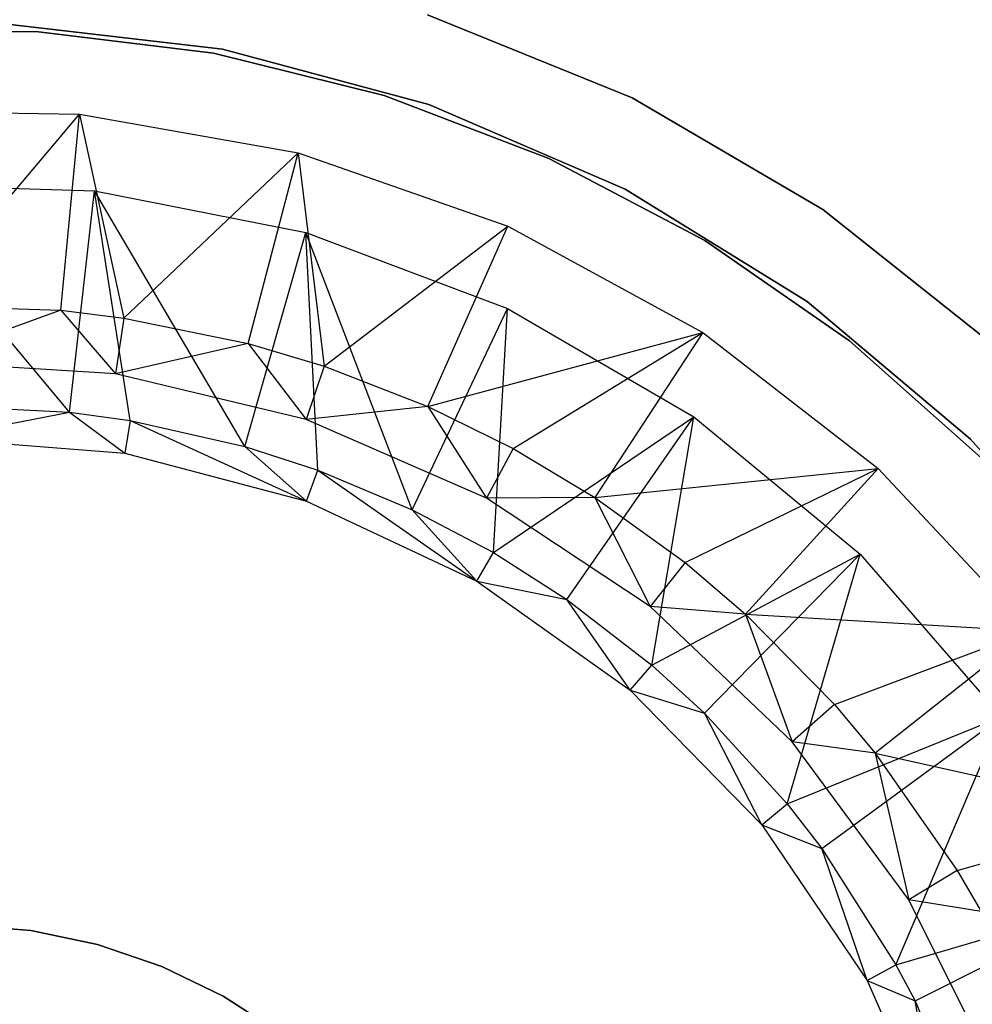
# Model space of a CAD drawing. Extents: x -189 to 189, y -189 to 189.
# Tile 257 of 338: x 1 to 18, y 9 to 26. Entities that reach past the tile are written whole.
import ezdxf

# ---------------------------------------------------------------- set-up
doc = ezdxf.new("R2010")
doc.units = 0
doc.header["$LTSCALE"] = 25.4
doc.layers.get('0').update_dxf_attribs({"linetype": 'CONTINUOUS'})

# ---------------------------------------------------------------- blocks, each defined once
blk = doc.blocks.new('NL2500012474_STL')
at = {"color": 0}
for p, q in [((203.46, 24.668, 1717), (199.825, 26.145, 1717)), ((199.825, 26.145, 1641), (203.46, 24.668, 1641)), ((203.46, 24.668, 1717), (199.825, 26.145, 1717)), ((199.825, 26.145, 1641), (203.46, 24.668, 1641)), ((192.414, 25.971, 1717), (196.185, 25.534, 1717)), ((196.185, 25.534, 1641), (192.414, 25.971, 1641)), ((196.185, 25.534, 1641), (192.414, 25.971, 1641)), ((192.414, 25.971, 1717), (196.185, 25.534, 1717)), ((192.919, 25.844, 1644), (189.791, 25.849, 1644)), ((189.791, 25.849, 1643), (192.919, 25.844, 1643)), ((192.919, 25.844, 1644), (189.791, 25.849, 1644)), ((189.791, 25.849, 1643), (192.919, 25.844, 1643)), ((196.023, 25.463, 1644), (192.919, 25.844, 1644)), ((192.919, 25.844, 1643), (196.023, 25.463, 1643)), ((192.919, 25.844, 1644), (192.919, 25.844, 1643)), ((196.023, 25.463, 1644), (192.919, 25.844, 1644)), ((192.919, 25.844, 1643), (196.023, 25.463, 1643)), ((192.919, 25.844, 1644), (192.919, 25.844, 1643)), ((196.185, 25.534, 1717), (199.852, 24.553, 1717)), ((199.852, 24.553, 1641), (196.185, 25.534, 1641)), ((196.185, 25.534, 1641), (196.185, 25.534, 1717)), ((196.185, 25.534, 1641), (196.185, 25.534, 1717)), ((199.852, 24.553, 1641), (196.185, 25.534, 1641)), ((196.185, 25.534, 1717), (199.852, 24.553, 1717)), ((199.059, 24.71, 1644), (196.023, 25.463, 1644)), ((196.023, 25.463, 1643), (199.059, 24.71, 1643)), ((196.023, 25.463, 1644), (196.023, 25.463, 1643)), ((199.059, 24.71, 1644), (196.023, 25.463, 1644)), ((196.023, 25.463, 1643), (199.059, 24.71, 1643)), ((196.023, 25.463, 1644), (196.023, 25.463, 1643)), ((201.982, 23.596, 1644), (199.059, 24.71, 1644)), ((199.059, 24.71, 1643), (201.982, 23.596, 1643)), ((199.059, 24.71, 1644), (199.059, 24.71, 1643)), ((201.982, 23.596, 1644), (199.059, 24.71, 1644)), ((199.059, 24.71, 1643), (201.982, 23.596, 1643)), ((199.059, 24.71, 1644), (199.059, 24.71, 1643)), ((206.848, 22.689, 1717), (203.46, 24.668, 1717)), ((203.46, 24.668, 1641), (206.848, 22.689, 1641)), ((203.46, 24.668, 1717), (203.46, 24.668, 1641)), ((206.848, 22.689, 1717), (203.46, 24.668, 1717)), ((203.46, 24.668, 1641), (206.848, 22.689, 1641)), ((203.46, 24.668, 1717), (203.46, 24.668, 1641)), ((199.852, 24.553, 1717), (203.337, 23.049, 1717)), ((203.337, 23.049, 1641), (199.852, 24.553, 1641)), ((199.852, 24.553, 1641), (199.852, 24.553, 1717)), ((199.852, 24.553, 1641), (199.852, 24.553, 1717)), ((203.337, 23.049, 1641), (199.852, 24.553, 1641)), ((199.852, 24.553, 1717), (203.337, 23.049, 1717)), ((189.704, 24.441, 179), (193.647, 24.383, 179)), ((189.704, 24.441, 179), (193.647, 24.383, 179)), ((190.78, 20.987, 182.5), (193.647, 24.383, 179)), ((190.78, 20.987, 182.5), (193.647, 24.383, 179)), ((193.314, 20.899, 182.5), (193.647, 24.383, 179)), ((193.314, 20.899, 182.5), (193.647, 24.383, 179)), ((193.647, 24.383, 179), (197.529, 23.693, 179)), ((193.647, 24.383, 179), (194.433, 20.761, 182.5)), ((193.647, 24.383, 179), (197.529, 23.693, 179)), ((193.647, 24.383, 179), (194.433, 20.761, 182.5)), ((194.433, 20.761, 182.5), (197.529, 23.693, 179)), ((194.433, 20.761, 182.5), (197.529, 23.693, 179)), ((196.642, 20.308, 182.5), (197.529, 23.693, 179)), ((196.642, 20.308, 182.5), (197.529, 23.693, 179)), ((197.529, 23.693, 179), (201.25, 22.39, 179)), ((197.529, 23.693, 179), (197.992, 19.905, 182.5)), ((197.529, 23.693, 179), (201.25, 22.39, 179)), ((197.529, 23.693, 179), (197.992, 19.905, 182.5)), ((204.749, 22.139, 1644), (201.982, 23.596, 1644)), ((201.982, 23.596, 1643), (204.749, 22.139, 1643)), ((201.982, 23.596, 1644), (201.982, 23.596, 1643)), ((204.749, 22.139, 1644), (201.982, 23.596, 1644)), ((201.982, 23.596, 1643), (204.749, 22.139, 1643)), ((201.982, 23.596, 1644), (201.982, 23.596, 1643)), ((193.469, 19.092, 181.452), (190.086, 23.133, 177.5)), ((190.086, 23.133, 177.5), (193.911, 23.02, 177.5)), ((193.469, 19.092, 181.452), (190.086, 23.133, 177.5)), ((190.086, 23.133, 177.5), (193.911, 23.02, 177.5)), ((193.469, 19.092, 181.452), (193.911, 23.02, 177.5)), ((193.469, 19.092, 181.452), (193.911, 23.02, 177.5)), ((196.583, 18.478, 181.452), (193.911, 23.02, 177.5)), ((193.911, 23.02, 177.5), (197.666, 22.279, 177.5)), ((194.548, 18.94, 181.452), (193.911, 23.02, 177.5)), ((196.583, 18.478, 181.452), (193.911, 23.02, 177.5)), ((194.548, 18.94, 181.452), (193.911, 23.02, 177.5)), ((193.911, 23.02, 177.5), (197.666, 22.279, 177.5)), ((203.337, 23.049, 1717), (206.565, 21.053, 1717)), ((206.565, 21.053, 1641), (203.337, 23.049, 1641)), ((203.337, 23.049, 1641), (203.337, 23.049, 1717)), ((203.337, 23.049, 1641), (203.337, 23.049, 1717)), ((206.565, 21.053, 1641), (203.337, 23.049, 1641)), ((203.337, 23.049, 1717), (206.565, 21.053, 1717)), ((209.919, 20.247, 1717), (206.848, 22.689, 1717)), ((206.848, 22.689, 1641), (209.919, 20.247, 1641)), ((206.848, 22.689, 1717), (206.848, 22.689, 1641)), ((209.919, 20.247, 1717), (206.848, 22.689, 1717)), ((206.848, 22.689, 1641), (209.919, 20.247, 1641)), ((206.848, 22.689, 1717), (206.848, 22.689, 1641)), ((197.992, 19.905, 182.5), (201.25, 22.39, 179)), ((197.992, 19.905, 182.5), (201.25, 22.39, 179)), ((199.831, 19.191, 182.5), (201.25, 22.39, 179)), ((199.831, 19.191, 182.5), (201.25, 22.39, 179)), ((201.25, 22.39, 179), (204.714, 20.507, 179)), ((201.25, 22.39, 179), (204.714, 20.507, 179)), ((196.583, 18.478, 181.452), (197.666, 22.279, 177.5)), ((196.583, 18.478, 181.452), (197.666, 22.279, 177.5)), ((199.554, 17.359, 181.452), (197.666, 22.279, 177.5)), ((197.666, 22.279, 177.5), (201.247, 20.93, 177.5)), ((197.879, 18.058, 181.452), (197.666, 22.279, 177.5)), ((199.554, 17.359, 181.452), (197.666, 22.279, 177.5)), ((197.879, 18.058, 181.452), (197.666, 22.279, 177.5)), ((197.666, 22.279, 177.5), (201.247, 20.93, 177.5)), ((207.32, 20.358, 1644), (204.749, 22.139, 1644)), ((204.749, 22.139, 1643), (207.32, 20.358, 1643)), ((204.749, 22.139, 1644), (204.749, 22.139, 1643)), ((207.32, 20.358, 1644), (204.749, 22.139, 1644)), ((204.749, 22.139, 1643), (207.32, 20.358, 1643)), ((204.749, 22.139, 1644), (204.749, 22.139, 1643)), ((190.78, 20.987, 182.5), (193.314, 20.899, 182.5)), ((190.78, 20.987, 182.5), (193.314, 20.899, 182.5)), ((206.565, 21.053, 1717), (209.469, 18.608, 1717)), ((209.469, 18.608, 1641), (206.565, 21.053, 1641)), ((206.565, 21.053, 1641), (206.565, 21.053, 1717)), ((206.565, 21.053, 1641), (206.565, 21.053, 1717)), ((209.469, 18.608, 1641), (206.565, 21.053, 1641)), ((206.565, 21.053, 1717), (209.469, 18.608, 1717)), ((193.314, 20.899, 182.5), (190.805, 19.987, 186)), ((193.314, 20.899, 182.5), (190.805, 19.987, 186)), ((193.314, 20.899, 182.5), (194.433, 20.761, 182.5)), ((193.314, 20.899, 182.5), (194.433, 20.761, 182.5)), ((193.314, 20.899, 182.5), (194.285, 19.772, 186)), ((193.314, 20.899, 182.5), (194.285, 19.772, 186)), ((199.554, 17.359, 181.452), (201.247, 20.93, 177.5)), ((199.554, 17.359, 181.452), (201.247, 20.93, 177.5)), ((200.999, 16.597, 181.452), (201.247, 20.93, 177.5)), ((200.999, 16.597, 181.452), (201.247, 20.93, 177.5)), ((201.247, 20.93, 177.5), (204.558, 19.01, 177.5)), ((201.247, 20.93, 177.5), (204.558, 19.01, 177.5)), ((194.433, 20.761, 182.5), (194.285, 19.772, 186)), ((194.433, 20.761, 182.5), (194.285, 19.772, 186)), ((194.433, 20.761, 182.5), (196.642, 20.308, 182.5)), ((194.433, 20.761, 182.5), (196.642, 20.308, 182.5)), ((199.831, 19.191, 182.5), (204.714, 20.507, 179)), ((199.831, 19.191, 182.5), (204.714, 20.507, 179)), ((201.348, 18.443, 182.5), (204.714, 20.507, 179)), ((201.348, 18.443, 182.5), (204.714, 20.507, 179)), ((204.714, 20.507, 179), (202.8, 17.576, 182.5)), ((204.714, 20.507, 179), (202.8, 17.576, 182.5)), ((204.714, 20.507, 179), (207.831, 18.092, 179)), ((204.714, 20.507, 179), (207.831, 18.092, 179)), ((196.642, 20.308, 182.5), (194.285, 19.772, 186)), ((196.642, 20.308, 182.5), (194.285, 19.772, 186)), ((196.642, 20.308, 182.5), (197.992, 19.905, 182.5)), ((196.642, 20.308, 182.5), (197.992, 19.905, 182.5)), ((196.642, 20.308, 182.5), (197.674, 18.957, 186)), ((196.642, 20.308, 182.5), (197.674, 18.957, 186)), ((209.658, 18.281, 1644), (207.32, 20.358, 1644)), ((207.32, 20.358, 1643), (209.658, 18.281, 1643)), ((207.32, 20.358, 1644), (207.32, 20.358, 1643)), ((209.658, 18.281, 1644), (207.32, 20.358, 1644)), ((207.32, 20.358, 1643), (209.658, 18.281, 1643)), ((207.32, 20.358, 1644), (207.32, 20.358, 1643)), ((194.285, 19.772, 186), (190.805, 19.987, 186)), ((194.285, 19.772, 186), (190.805, 19.987, 186)), ((197.674, 18.957, 186), (194.285, 19.772, 186)), ((197.674, 18.957, 186), (194.285, 19.772, 186)), ((197.992, 19.905, 182.5), (197.674, 18.957, 186)), ((197.992, 19.905, 182.5), (197.674, 18.957, 186)), ((197.992, 19.905, 182.5), (199.831, 19.191, 182.5)), ((197.992, 19.905, 182.5), (199.831, 19.191, 182.5)), ((191.113, 19.212, 181.452), (193.469, 19.092, 181.452)), ((191.113, 19.212, 181.452), (193.469, 19.092, 181.452)), ((191.119, 18.627, 183.5), (193.469, 19.092, 181.452)), ((191.119, 18.627, 183.5), (193.469, 19.092, 181.452)), ((193.469, 19.092, 181.452), (194.449, 18.363, 183.5)), ((193.469, 19.092, 181.452), (194.449, 18.363, 183.5)), ((193.469, 19.092, 181.452), (194.548, 18.94, 181.452)), ((193.469, 19.092, 181.452), (194.548, 18.94, 181.452)), ((199.831, 19.191, 182.5), (197.674, 18.957, 186)), ((199.831, 19.191, 182.5), (197.674, 18.957, 186)), ((199.831, 19.191, 182.5), (201.348, 18.443, 182.5)), ((199.831, 19.191, 182.5), (201.348, 18.443, 182.5)), ((199.831, 19.191, 182.5), (200.871, 17.565, 186)), ((199.831, 19.191, 182.5), (200.871, 17.565, 186)), ((194.548, 18.94, 181.452), (194.449, 18.363, 183.5)), ((194.548, 18.94, 181.452), (194.449, 18.363, 183.5)), ((194.548, 18.94, 181.452), (197.679, 17.509, 183.5)), ((194.548, 18.94, 181.452), (197.679, 17.509, 183.5)), ((194.548, 18.94, 181.452), (196.583, 18.478, 181.452)), ((194.548, 18.94, 181.452), (196.583, 18.478, 181.452)), ((200.871, 17.565, 186), (197.674, 18.957, 186)), ((200.871, 17.565, 186), (197.674, 18.957, 186)), ((200.999, 16.597, 181.452), (204.558, 19.01, 177.5)), ((200.999, 16.597, 181.452), (204.558, 19.01, 177.5)), ((202.299, 15.766, 181.452), (204.558, 19.01, 177.5)), ((202.299, 15.766, 181.452), (204.558, 19.01, 177.5)), ((203.808, 14.601, 181.452), (204.558, 19.01, 177.5)), ((203.808, 14.601, 181.452), (204.558, 19.01, 177.5)), ((204.558, 19.01, 177.5), (207.507, 16.571, 177.5)), ((204.558, 19.01, 177.5), (207.507, 16.571, 177.5)), ((191.119, 18.627, 183.5), (194.449, 18.363, 183.5)), ((191.119, 18.627, 183.5), (194.449, 18.363, 183.5)), ((209.469, 18.608, 1717), (211.986, 15.767, 1717)), ((211.986, 15.767, 1641), (209.469, 18.608, 1641)), ((209.469, 18.608, 1641), (209.469, 18.608, 1717)), ((209.469, 18.608, 1641), (209.469, 18.608, 1717)), ((211.986, 15.767, 1641), (209.469, 18.608, 1641)), ((209.469, 18.608, 1717), (211.986, 15.767, 1717)), ((194.449, 18.363, 183.5), (197.679, 17.509, 183.5)), ((194.449, 18.363, 183.5), (197.679, 17.509, 183.5)), ((196.583, 18.478, 181.452), (197.679, 17.509, 183.5)), ((196.583, 18.478, 181.452), (197.679, 17.509, 183.5)), ((196.583, 18.478, 181.452), (197.879, 18.058, 181.452)), ((196.583, 18.478, 181.452), (197.879, 18.058, 181.452)), ((201.348, 18.443, 182.5), (200.871, 17.565, 186)), ((201.348, 18.443, 182.5), (200.871, 17.565, 186)), ((201.348, 18.443, 182.5), (202.8, 17.576, 182.5)), ((201.348, 18.443, 182.5), (202.8, 17.576, 182.5)), ((197.679, 17.509, 183.5), (197.879, 18.058, 181.452)), ((197.679, 17.509, 183.5), (197.879, 18.058, 181.452)), ((197.879, 18.058, 181.452), (200.704, 16.091, 183.5)), ((197.879, 18.058, 181.452), (200.704, 16.091, 183.5)), ((197.879, 18.058, 181.452), (199.554, 17.359, 181.452)), ((197.879, 18.058, 181.452), (199.554, 17.359, 181.452)), ((202.8, 17.576, 182.5), (207.831, 18.092, 179)), ((202.8, 17.576, 182.5), (207.831, 18.092, 179)), ((204.4, 16.421, 182.5), (207.831, 18.092, 179)), ((204.4, 16.421, 182.5), (207.831, 18.092, 179)), ((205.472, 15.506, 182.5), (207.831, 18.092, 179)), ((205.472, 15.506, 182.5), (207.831, 18.092, 179)), ((207.831, 18.092, 179), (210.52, 15.209, 179)), ((207.831, 18.092, 179), (210.52, 15.209, 179)), ((197.679, 17.509, 183.5), (200.704, 16.091, 183.5)), ((197.679, 17.509, 183.5), (200.704, 16.091, 183.5)), ((202.8, 17.576, 182.5), (200.871, 17.565, 186)), ((202.8, 17.576, 182.5), (200.871, 17.565, 186)), ((203.777, 15.639, 186), (200.871, 17.565, 186)), ((203.777, 15.639, 186), (200.871, 17.565, 186)), ((202.8, 17.576, 182.5), (204.4, 16.421, 182.5)), ((202.8, 17.576, 182.5), (204.4, 16.421, 182.5)), ((202.8, 17.576, 182.5), (203.777, 15.639, 186)), ((202.8, 17.576, 182.5), (203.777, 15.639, 186)), ((199.554, 17.359, 181.452), (200.704, 16.091, 183.5)), ((199.554, 17.359, 181.452), (200.704, 16.091, 183.5)), ((199.554, 17.359, 181.452), (200.999, 16.597, 181.452)), ((199.554, 17.359, 181.452), (200.999, 16.597, 181.452)), ((200.704, 16.091, 183.5), (200.999, 16.597, 181.452)), ((200.704, 16.091, 183.5), (200.999, 16.597, 181.452)), ((200.999, 16.597, 181.452), (202.299, 15.766, 181.452)), ((200.999, 16.597, 181.452), (202.299, 15.766, 181.452)), ((203.808, 14.601, 181.452), (207.507, 16.571, 177.5)), ((203.808, 14.601, 181.452), (207.507, 16.571, 177.5)), ((204.746, 13.744, 181.452), (207.507, 16.571, 177.5)), ((204.746, 13.744, 181.452), (207.507, 16.571, 177.5)), ((206.215, 12.136, 181.452), (207.507, 16.571, 177.5)), ((206.215, 12.136, 181.452), (207.507, 16.571, 177.5)), ((207.507, 16.571, 177.5), (210.015, 13.68, 177.5)), ((207.507, 16.571, 177.5), (210.015, 13.68, 177.5)), ((204.4, 16.421, 182.5), (203.777, 15.639, 186)), ((204.4, 16.421, 182.5), (203.777, 15.639, 186)), ((204.4, 16.421, 182.5), (205.472, 15.506, 182.5)), ((204.4, 16.421, 182.5), (205.472, 15.506, 182.5)), ((200.704, 16.091, 183.5), (203.427, 14.156, 183.5)), ((200.704, 16.091, 183.5), (203.427, 14.156, 183.5)), ((200.704, 16.091, 183.5), (202.299, 15.766, 181.452)), ((200.704, 16.091, 183.5), (202.299, 15.766, 181.452)), ((203.427, 14.156, 183.5), (202.299, 15.766, 181.452)), ((202.299, 15.766, 181.452), (203.808, 14.601, 181.452)), ((203.427, 14.156, 183.5), (202.299, 15.766, 181.452)), ((202.299, 15.766, 181.452), (203.808, 14.601, 181.452)), ((206.304, 13.238, 186), (203.777, 15.639, 186)), ((205.472, 15.506, 182.5), (203.777, 15.639, 186)), ((206.304, 13.238, 186), (203.777, 15.639, 186)), ((205.472, 15.506, 182.5), (203.777, 15.639, 186)), ((205.472, 15.506, 182.5), (210.52, 15.209, 179)), ((205.472, 15.506, 182.5), (210.52, 15.209, 179)), ((205.472, 15.506, 182.5), (207.053, 13.9, 182.5)), ((205.472, 15.506, 182.5), (207.053, 13.9, 182.5)), ((205.472, 15.506, 182.5), (206.304, 13.238, 186)), ((205.472, 15.506, 182.5), (206.304, 13.238, 186)), ((207.053, 13.9, 182.5), (210.52, 15.209, 179)), ((207.053, 13.9, 182.5), (210.52, 15.209, 179)), ((210.52, 15.209, 179), (207.777, 13.035, 182.5)), ((210.52, 15.209, 179), (207.777, 13.035, 182.5)), ((203.427, 14.156, 183.5), (203.808, 14.601, 181.452)), ((203.427, 14.156, 183.5), (203.808, 14.601, 181.452)), ((203.808, 14.601, 181.452), (204.746, 13.744, 181.452)), ((203.808, 14.601, 181.452), (204.746, 13.744, 181.452)), ((203.427, 14.156, 183.5), (205.762, 11.766, 183.5)), ((203.427, 14.156, 183.5), (205.762, 11.766, 183.5)), ((203.427, 14.156, 183.5), (204.746, 13.744, 181.452)), ((203.427, 14.156, 183.5), (204.746, 13.744, 181.452)), ((207.053, 13.9, 182.5), (206.304, 13.238, 186)), ((207.053, 13.9, 182.5), (206.304, 13.238, 186)), ((207.053, 13.9, 182.5), (207.777, 13.035, 182.5)), ((207.053, 13.9, 182.5), (207.777, 13.035, 182.5)), ((205.762, 11.766, 183.5), (204.746, 13.744, 181.452)), ((204.746, 13.744, 181.452), (206.215, 12.136, 181.452)), ((205.762, 11.766, 183.5), (204.746, 13.744, 181.452)), ((204.746, 13.744, 181.452), (206.215, 12.136, 181.452)), ((206.215, 12.136, 181.452), (210.015, 13.68, 177.5)), ((206.215, 12.136, 181.452), (210.015, 13.68, 177.5)), ((206.826, 11.346, 181.452), (210.015, 13.68, 177.5)), ((206.826, 11.346, 181.452), (210.015, 13.68, 177.5)), ((208.144, 9.281, 181.452), (210.015, 13.68, 177.5)), ((208.144, 9.281, 181.452), (210.015, 13.68, 177.5)), ((208.376, 10.434, 186), (206.304, 13.238, 186)), ((207.777, 13.035, 182.5), (206.304, 13.238, 186)), ((208.376, 10.434, 186), (206.304, 13.238, 186)), ((207.777, 13.035, 182.5), (206.304, 13.238, 186)), ((207.777, 13.035, 182.5), (212.712, 11.931, 179)), ((207.777, 13.035, 182.5), (209.229, 10.956, 182.5)), ((207.777, 13.035, 182.5), (212.712, 11.931, 179)), ((207.777, 13.035, 182.5), (209.229, 10.956, 182.5)), ((207.777, 13.035, 182.5), (208.376, 10.434, 186)), ((207.777, 13.035, 182.5), (208.376, 10.434, 186)), ((205.762, 11.766, 183.5), (206.215, 12.136, 181.452)), ((205.762, 11.766, 183.5), (206.215, 12.136, 181.452)), ((206.215, 12.136, 181.452), (206.826, 11.346, 181.452)), ((206.215, 12.136, 181.452), (206.826, 11.346, 181.452)), ((209.229, 10.956, 182.5), (212.712, 11.931, 179)), ((209.229, 10.956, 182.5), (212.712, 11.931, 179)), ((205.762, 11.766, 183.5), (207.632, 8.998, 183.5)), ((205.762, 11.766, 183.5), (207.632, 8.998, 183.5)), ((205.762, 11.766, 183.5), (206.826, 11.346, 181.452)), ((205.762, 11.766, 183.5), (206.826, 11.346, 181.452)), ((207.632, 8.998, 183.5), (206.826, 11.346, 181.452)), ((206.826, 11.346, 181.452), (208.144, 9.281, 181.452)), ((207.632, 8.998, 183.5), (206.826, 11.346, 181.452)), ((206.826, 11.346, 181.452), (208.144, 9.281, 181.452)), ((209.229, 10.956, 182.5), (208.376, 10.434, 186)), ((209.229, 10.956, 182.5), (208.376, 10.434, 186)), ((209.229, 10.956, 182.5), (209.656, 10.226, 182.5)), ((209.229, 10.956, 182.5), (209.656, 10.226, 182.5)), ((208.144, 9.281, 181.452), (212.013, 10.416, 177.5)), ((208.144, 9.281, 181.452), (212.013, 10.416, 177.5)), ((209.93, 7.313, 186), (208.376, 10.434, 186)), ((209.656, 10.226, 182.5), (208.376, 10.434, 186)), ((209.93, 7.313, 186), (208.376, 10.434, 186)), ((209.656, 10.226, 182.5), (208.376, 10.434, 186)), ((208.483, 8.638, 181.452), (212.013, 10.416, 177.5)), ((208.483, 8.638, 181.452), (212.013, 10.416, 177.5)), ((191.58, 9.99, 185), (192.783, 9.886, 185)), ((192.783, 9.886, 186), (191.58, 9.99, 186)), ((191.58, 9.99, 185), (192.783, 9.886, 185)), ((192.783, 9.886, 186), (191.58, 9.99, 186)), ((192.783, 9.886, 185), (193.965, 9.637, 185)), ((193.965, 9.637, 186), (192.783, 9.886, 186)), ((192.783, 9.886, 185), (193.965, 9.637, 185)), ((192.783, 9.886, 185), (192.783, 9.886, 186)), ((193.965, 9.637, 186), (192.783, 9.886, 186)), ((192.783, 9.886, 185), (192.783, 9.886, 186)), ((193.965, 9.637, 185), (195.108, 9.248, 185)), ((195.108, 9.248, 186), (193.965, 9.637, 186)), ((193.965, 9.637, 185), (195.108, 9.248, 185)), ((193.965, 9.637, 185), (193.965, 9.637, 186)), ((195.108, 9.248, 186), (193.965, 9.637, 186)), ((193.965, 9.637, 185), (193.965, 9.637, 186)), ((207.632, 8.998, 183.5), (208.144, 9.281, 181.452)), ((207.632, 8.998, 183.5), (208.144, 9.281, 181.452)), ((208.144, 9.281, 181.452), (208.483, 8.638, 181.452)), ((208.144, 9.281, 181.452), (208.483, 8.638, 181.452)), ((195.108, 9.248, 185), (196.196, 8.723, 185)), ((196.196, 8.723, 186), (195.108, 9.248, 186)), ((195.108, 9.248, 185), (196.196, 8.723, 185)), ((195.108, 9.248, 185), (195.108, 9.248, 186)), ((196.196, 8.723, 186), (195.108, 9.248, 186)), ((195.108, 9.248, 185), (195.108, 9.248, 186)), ((207.632, 8.998, 183.5), (208.977, 5.94, 183.5)), ((207.632, 8.998, 183.5), (208.977, 5.94, 183.5)), ((207.632, 8.998, 183.5), (208.483, 8.638, 181.452)), ((207.632, 8.998, 183.5), (208.483, 8.638, 181.452)), ((196.196, 8.723, 185), (197.212, 8.072, 185)), ((197.212, 8.072, 186), (196.196, 8.723, 186)), ((196.196, 8.723, 185), (197.212, 8.072, 185)), ((196.196, 8.723, 185), (196.196, 8.723, 186)), ((197.212, 8.072, 186), (196.196, 8.723, 186)), ((196.196, 8.723, 185), (196.196, 8.723, 186)), ((208.977, 5.94, 183.5), (208.483, 8.638, 181.452)), ((208.483, 8.638, 181.452), (209.532, 6.127, 181.452)), ((208.977, 5.94, 183.5), (208.483, 8.638, 181.452)), ((208.483, 8.638, 181.452), (209.532, 6.127, 181.452))]:
    blk.add_line(p, q, dxfattribs=at)

msp = doc.modelspace()

# ---------------------------------------------------------------- block references
at = {"color": 0}
msp.add_blockref('NL2500012474_STL', (-191.311, -0.058, -1716.743), dxfattribs=at)

doc.saveas('drawing.dxf')
